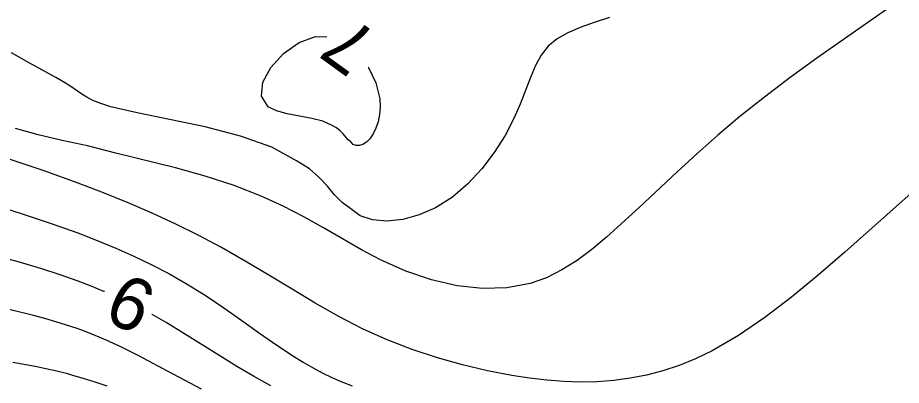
# Model space of a CAD drawing. Extents: x 2602990 to 2605851, y 618069 to 619180.
# Drawn here: x 2603937.35 to 2603970.91, y 618499.41 to 618513.39 of the extents above; entities that cross this region are included whole.
import ezdxf

# ---------------------------------------------------------------- set-up
doc = ezdxf.new("R2010")
doc.units = 0
for name, color, linetype in [('DTM Contours Major', 7, 'Continuous'), ('DTM Contours Minor', 7, 'Continuous'), ('DTM Contours Minor Text', 7, 'Continuous'), ('Exist DTM Breakline', 7, 'Continuous'), ('Exist DTM Crownline', 7, 'Continuous'), ('Exist DTM QL2 LIDAR Elevation Point', 7, 'Continuous'), ('Exist Roads EOP', 7, 'Continuous')]:
    doc.layers.add(name, color=color, linetype=linetype)

msp = doc.modelspace()

# ---------------------------------------------------------------- linework, layer by layer
at = {"layer": 'DTM Contours Major'}
msp.add_lwpolyline([(2603944.332, 618499.269), (2603943.039, 618499.952), (2603941.945, 618500.535), (2603941.602, 618500.711), (2603941.265, 618500.877), (2603940.989, 618501.007), (2603940.715, 618501.13), (2603940.441, 618501.247), (2603940.164, 618501.358), (2603939.885, 618501.465), (2603939.602, 618501.567), (2603939.208, 618501.699), (2603938.802, 618501.825), (2603938.382, 618501.946), (2603937.947, 618502.064), (2603937.028, 618502.297)], dxfattribs=at)
at = {"layer": 'DTM Contours Minor'}
for points in [[(2603970.893, 618514.093), (2603968.747, 618512.586), (2603967.704, 618511.845), (2603966.689, 618511.106), (2603965.712, 618510.367), (2603964.778, 618509.625), (2603963.943, 618508.918), (2603963.148, 618508.213), (2603962.388, 618507.515), (2603960.958, 618506.173), (2603960.276, 618505.543), (2603959.714, 618505.042), (2603959.156, 618504.577), (2603958.594, 618504.159), (2603958.021, 618503.796), (2603957.43, 618503.499), (2603956.812, 618503.278), (2603955.929, 618503.111), (2603955, 618503.088), (2603954.04, 618503.197), (2603953.065, 618503.424), (2603952.089, 618503.756), (2603951.127, 618504.182), (2603950.407, 618504.562), (2603949.69, 618504.973), (2603948.964, 618505.398), (2603948.215, 618505.821), (2603947.43, 618506.225), (2603946.595, 618506.595), (2603945.567, 618507.01), (2603944.472, 618507.365), (2603943.339, 618507.676), (2603941.074, 618508.236), (2603940, 618508.519)], [(2603959.826, 618513.395), (2603959.239, 618513.197), (2603958.709, 618513.007), (2603958.241, 618512.807), (2603957.838, 618512.578), (2603957.502, 618512.299), (2603957.236, 618511.96), (2603957.017, 618511.562), (2603956.825, 618511.114), (2603956.436, 618510.098), (2603956.196, 618509.548), (2603955.858, 618508.903), (2603955.451, 618508.26), (2603954.978, 618507.64), (2603954.446, 618507.069), (2603953.859, 618506.568), (2603953.222, 618506.161), (2603952.602, 618505.887), (2603951.976, 618505.716), (2603951.372, 618505.651), (2603950.821, 618505.695), (2603950.354, 618505.85), (2603950, 618506.122), (2603949.67, 618506.362), (2603949.386, 618506.653), (2603949.11, 618506.976), (2603948.803, 618507.311), (2603948.427, 618507.64), (2603947.943, 618507.943)], [(2603949.29, 618509.29), (2603948.944, 618509.447), (2603948.516, 618509.557), (2603947.589, 618509.731), (2603947.177, 618509.842), (2603946.859, 618510), (2603946.606, 618510.404), (2603946.666, 618510.928), (2603946.97, 618511.495), (2603947.451, 618512.026), (2603948.039, 618512.442), (2603948.666, 618512.667), (2603949.093, 618512.651)], [(2603947.943, 618507.943), (2603947.007, 618508.464), (2603945.806, 618508.887), (2603944.468, 618509.231), (2603943.119, 618509.518), (2603941.885, 618509.767), (2603940.892, 618510), (2603940.509, 618510.12), (2603940.207, 618510.24), (2603939.971, 618510.358), (2603939.782, 618510.474), (2603939.33, 618510.796), (2603939.17, 618510.899), (2603938.798, 618511.114), (2603937.765, 618511.681), (2603937.108, 618512.05)], [(2603950.655, 618511.52), (2603950.678, 618511.49), (2603950.954, 618510.906), (2603951.098, 618510.304), (2603951.115, 618509.996), (2603951.094, 618509.703), (2603951.04, 618509.429), (2603950.957, 618509.181), (2603950.85, 618508.965), (2603950.723, 618508.785), (2603950.594, 618508.658), (2603950.46, 618508.569), (2603950.326, 618508.522), (2603950.2, 618508.52), (2603950.089, 618508.566), (2603950, 618508.663), (2603949.902, 618508.745), (2603949.713, 618508.965), (2603949.601, 618509.084), (2603949.464, 618509.195), (2603949.29, 618509.29)], [(2603940, 618508.519), (2603939.036, 618508.717), (2603938.127, 618508.935), (2603937.268, 618509.171)], [(2603971.398, 618506.816), (2603968.762, 618504.469), (2603967.752, 618503.595), (2603966.739, 618502.76), (2603965.727, 618501.988), (2603964.72, 618501.3), (2603963.724, 618500.721), (2603963.097, 618500.418), (2603962.474, 618500.165), (2603961.853, 618499.959), (2603961.234, 618499.798), (2603960.614, 618499.678), (2603959.992, 618499.596), (2603959.364, 618499.549), (2603958.73, 618499.537), (2603958.09, 618499.556), (2603957.442, 618499.605), (2603956.784, 618499.681), (2603956.115, 618499.783), (2603955.187, 618499.961), (2603954.243, 618500.184), (2603953.29, 618500.454), (2603952.335, 618500.773), (2603951.386, 618501.142), (2603950.45, 618501.564), (2603949.546, 618502.029), (2603948.654, 618502.532), (2603947.769, 618503.06), (2603946.884, 618503.599), (2603945.992, 618504.134), (2603945.087, 618504.653), (2603944.231, 618505.109), (2603943.357, 618505.541), (2603942.463, 618505.953), (2603941.549, 618506.348), (2603940.612, 618506.728), (2603939.652, 618507.096), (2603938.316, 618507.577), (2603936.952, 618508.032)], [(2603936.573, 618506.228), (2603937.6, 618505.907), (2603938.626, 618505.564), (2603939.636, 618505.201), (2603940.364, 618504.92), (2603941.074, 618504.627), (2603941.766, 618504.32), (2603942.439, 618503.997), (2603943.094, 618503.657), (2603943.728, 618503.296), (2603944.464, 618502.837), (2603945.175, 618502.358), (2603945.864, 618501.874), (2603946.533, 618501.397), (2603947.187, 618500.939), (2603947.829, 618500.513), (2603948.189, 618500.291), (2603948.548, 618500.083), (2603948.911, 618499.889), (2603949.28, 618499.709), (2603949.658, 618499.543), (2603950.048, 618499.39)], [(2603940.646, 618502.971), (2603940.62, 618502.983), (2603940.139, 618503.178), (2603939.647, 618503.365), (2603938.963, 618503.606), (2603938.262, 618503.835), (2603937.549, 618504.054), (2603936.826, 618504.263)], [(2603946.963, 618499.394), (2603946.308, 618499.756), (2603945.668, 618500.131), (2603945.122, 618500.467), (2603943.524, 618501.473), (2603942.994, 618501.793), (2603942.46, 618502.098), (2603942.447, 618502.104)], [(2603940.743, 618499.378), (2603940.248, 618499.548), (2603939.842, 618499.676), (2603939.446, 618499.79), (2603939.251, 618499.842), (2603938.836, 618499.944), (2603938.423, 618500.037), (2603938.008, 618500.121), (2603937.165, 618500.278)]]:
    msp.add_lwpolyline(points, dxfattribs=at)
at = {"layer": 'Exist DTM Breakline'}
for points in [[(2603647.352, 618520.802), (2603704.337, 618541.966), (2603758.983, 618562.663), (2603811.118, 618582.434), (2603865.604, 618602.567), (2603913.966, 618621.231), (2603963.574, 618640.143), (2603974.725, 618636.355), (2603978.77, 618630.138), (2603971.844, 618627.992), (2603956.88, 618621.982), (2603923.969, 618609.772), (2603877.426, 618591.796), (2603827.273, 618571.857), (2603776.875, 618552.809), (2603720.479, 618530.104), (2603675.109, 618514.176), (2603657.355, 618505.354), (2603640.368, 618498.804), (2603619.191, 618491.366), (2603591.676, 618480.386)], [(2603960.322, 618464.794), (2603943.561, 618466.423), (2603912.844, 618480.137), (2603886.997, 618484.874), (2603860.931, 618491.465), (2603840.136, 618511.727)]]:
    msp.add_spline(points, degree=3, dxfattribs=at)
at = {"layer": 'Exist DTM Crownline'}
msp.add_spline([(2603233.488, 618380.754), (2603285.185, 618400.095), (2603335.457, 618418.629), (2603390.812, 618439.069), (2603440.087, 618457.325), (2603493.996, 618477.231), (2603542.655, 618495.301), (2603600.808, 618516.867), (2603653.659, 618536.362), (2603706.222, 618555.742), (2603764.811, 618577.593), (2603823.52, 618599.847), (2603878.564, 618620.56), (2603937.951, 618643.078), (2603997.369, 618665.789), (2604036.209, 618680.665), (2604055.311, 618688.017)], degree=3, dxfattribs=at)
at = {"layer": 'Exist DTM QL2 LIDAR Elevation Point'}
for p, q in [((2603940, 618510), (2603940, 618510)), ((2603950, 618510), (2603950, 618510)), ((2603960, 618510), (2603960, 618510)), ((2603970, 618510), (2603970, 618510)), ((2603940, 618500), (2603940, 618500)), ((2603950, 618500), (2603950, 618500)), ((2603960, 618500), (2603960, 618500)), ((2603970, 618500), (2603970, 618500))]:
    msp.add_line(p, q, dxfattribs=at)
at = {"layer": 'Exist Roads EOP'}
for points in [[(2603230.17, 618389.98), (2603282.929, 618409.597), (2603332.773, 618427.868), (2603388.167, 618448.413), (2603437.203, 618466.721), (2603490.778, 618486.527), (2603539.039, 618504.558), (2603597.451, 618526.156), (2603651.053, 618545.972), (2603705.208, 618566.084), (2603762.02, 618587.183), (2603820.334, 618609.162), (2603876.341, 618629.99), (2603934.909, 618652.28), (2603996.409, 618675.568), (2604033.216, 618689.957), (2604052.01, 618697.199)], [(2604034.633, 618668.486), (2603984.89, 618650.123), (2603936.767, 618631.654), (2603888.195, 618613.335), (2603837.766, 618594.258), (2603782.918, 618573.705), (2603731.939, 618554.39), (2603671.126, 618532.171), (2603621.822, 618514.106), (2603561.545, 618491.877), (2603506.421, 618471.293), (2603452.163, 618451.33), (2603398.364, 618431.316), (2603341.431, 618410.355), (2603281.65, 618388.199), (2603223.033, 618366.475), (2603185.717, 618352.612)]]:
    msp.add_spline(points, degree=3, dxfattribs=at)

# ---------------------------------------------------------------- texts
at = {"layer": 'DTM Contours Minor Text'}
for s, rotation, p in [('7', 144.1086, (2603951.105, 618512.686)), ('6', 334.2873, (2603940.536, 618501.944))]:
    msp.add_text(s, height=2, rotation=rotation, dxfattribs=at).set_placement(p)

doc.saveas('drawing.dxf')
